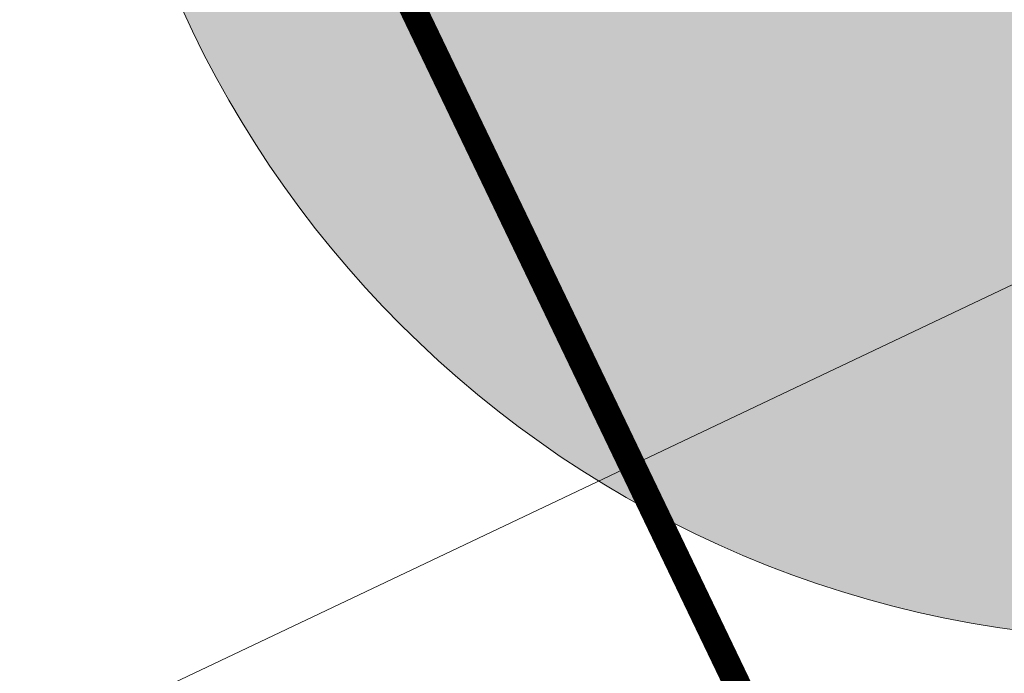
# Model space of a CAD drawing. Header units: metres. Extents: x 163628 to 167676, y 402708 to 405373.
# Tile 306 of 656: x 166362.27 to 166364.1, y 404350.96 to 404352.17. Entities that reach past the tile are written whole.
import ezdxf

# ---------------------------------------------------------------- set-up
doc = ezdxf.new("R2010")
doc.units = ezdxf.units.M
doc.linetypes.add('X-CA190022.004-UO-TXT_Tekst 1op200$0$AL-TEKENBLADGRENS', pattern=[11.5, 2.5, -1.5, 1, -1.5, 1, -1.5, 2.5])
doc.layers.get('0').update_dxf_attribs({"lineweight": 25})
for name, color, linetype, lineweight in [('X-CA190022.004-UO-BGT_Ondergrond$0$GE_479_BTDGroenvoorziening_grasenkruida_GEM', 253, 'Continuous', 9), ('X-CA190022.004-UO-BGT_Ondergrond$0$GE_541_OWTOever_slootkant_Vlak_GEM', 253, 'Continuous', 9), ('X-CA190022.004-UO-DWM_Beplanting$0$B-WE-GR-BOOM-S AFKOMSTIG UIT BGT', 252, 'Continuous', 0), ('X-CA190022.004-UO-TXT_Tekst 1op200$0$X-XX-AL-TEKENBLADGRENS-G', 7, 'X-CA190022.004-UO-TXT_Tekst 1op200$0$AL-TEKENBLADGRENS', 35)]:
    doc.layers.add(name, color=color, linetype=linetype, lineweight=lineweight)
doc.layers.add('X-CA190022.004-UO-DWM_Beplanting$0$B-WE-GR-BOOM-S AFKOMSTIG UIT BOMENBESTAND GEMEENTE', color=252, linetype='Continuous')

# ---------------------------------------------------------------- blocks, each defined once
blk = doc.blocks.new('X-CA190022.004-UO-DWM_Beplanting$0$SGR-BOOM_01-SO')
at = {"color": 0, "linetype": 'ByBlock', "lineweight": 18}
blk.add_circle((0, 0), 2, dxfattribs=at)
blk = doc.blocks.new('X-CA190022.004-UO-DWM_Beplanting$0$IMGEOBoom')
at = {"transparency": 33554457}
h = blk.add_hatch(color=256, dxfattribs=at)
h.dxf.hatch_style = 1
edge = h.paths.add_edge_path()
edge.add_arc((0, 0), 100, 0, 360)
edge = h.paths.add_edge_path(flags=17)
edge.add_arc((0, 0), 12.5, 0, 360)
at = {"xscale": 50, "yscale": 50, "zscale": 50}
blk.add_blockref('X-CA190022.004-UO-DWM_Beplanting$0$SGR-BOOM_01-SO', (0, 0), dxfattribs=at)

msp = doc.modelspace()

# ---------------------------------------------------------------- linework, layer by layer
at = {"layer": 'X-CA190022.004-UO-BGT_Ondergrond$0$GE_479_BTDGroenvoorziening_grasenkruida_GEM', "flags": 128}
msp.add_lwpolyline([(166336.177, 404338.347), (166362.282, 404350.81), (166382.869, 404360.584), (166402.268, 404370.292), (166431.523, 404384.588), (166454.942, 404395.665), (166474.552, 404405.1), (166493.316, 404414.196), (166508.664, 404421.261), (166516.137, 404424.067), (166517.818, 404424.526), (166518.436, 404424.629), (166518.914, 404424.318), (166519.302, 404423.699), (166519.584, 404423.052), (166519.805, 404422.274), (166519.854, 404421.567), (166519.784, 404420.961), (166519.601, 404420.495), (166518.805, 404419.445), (166245.53, 404287.59)], dxfattribs=at)
at = {"layer": 'X-CA190022.004-UO-BGT_Ondergrond$0$GE_541_OWTOever_slootkant_Vlak_GEM', "flags": 128}
msp.add_lwpolyline([(166336.177, 404338.347), (166362.282, 404350.81), (166382.869, 404360.584), (166402.268, 404370.292), (166431.523, 404384.588), (166454.942, 404395.665), (166474.552, 404405.1), (166493.316, 404414.196), (166508.664, 404421.261), (166516.137, 404424.067), (166517.818, 404424.526), (166518.436, 404424.629), (166518.914, 404424.318), (166519.302, 404423.699), (166519.584, 404423.052), (166519.805, 404422.274), (166519.854, 404421.567), (166519.784, 404420.961), (166519.601, 404420.495), (166518.805, 404419.445)], dxfattribs=at)
at = {"layer": 'X-CA190022.004-UO-TXT_Tekst 1op200$0$X-XX-AL-TEKENBLADGRENS-G', "const_width": 0.05, "flags": 128}
msp.add_lwpolyline([(166352.056, 404375.0141), (166369.8373, 404337.9441)], dxfattribs=at)

# ---------------------------------------------------------------- block references
at = {"layer": 'X-CA190022.004-UO-DWM_Beplanting$0$B-WE-GR-BOOM-S AFKOMSTIG UIT BGT', "xscale": 0.02, "yscale": 0.02, "zscale": 0.02}
msp.add_blockref('X-CA190022.004-UO-DWM_Beplanting$0$IMGEOBoom', (166364.394, 404353.02), dxfattribs=at)
at = {"layer": 'X-CA190022.004-UO-DWM_Beplanting$0$B-WE-GR-BOOM-S AFKOMSTIG UIT BOMENBESTAND GEMEENTE', "xscale": 0.02, "yscale": 0.02, "zscale": 0.02}
msp.add_blockref('X-CA190022.004-UO-DWM_Beplanting$0$IMGEOBoom', (166364.394, 404353.02), dxfattribs=at)

doc.saveas('drawing.dxf')
